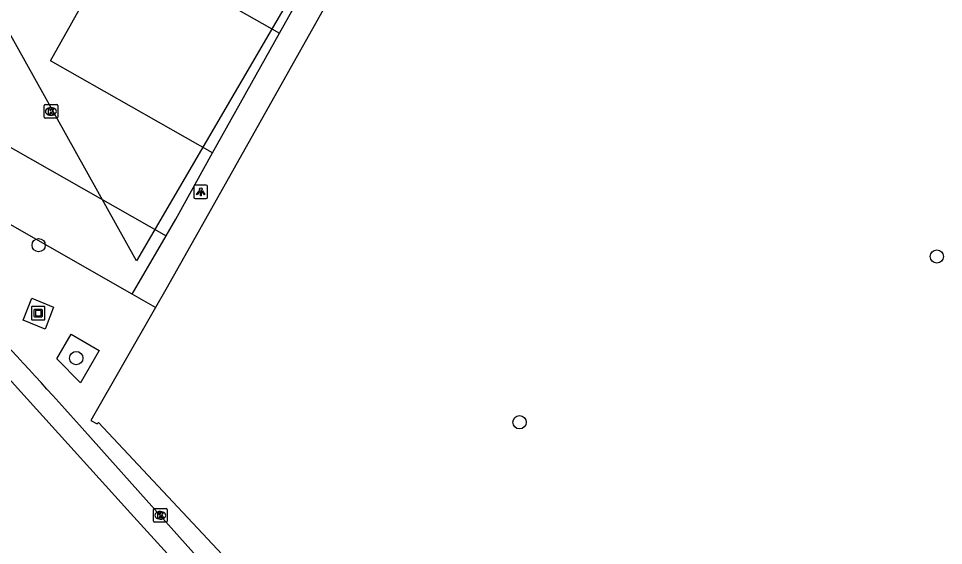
# Model space of a CAD drawing. Extents: x 160664 to 161506, y 382245 to 383288.
# Drawn here: x 161083.7 to 161151.7, y 382726 to 382764.8 of the extents above; entities that cross this region are included whole.
import ezdxf

# ---------------------------------------------------------------- set-up
doc = ezdxf.new("R2010")
doc.units = 0
for name, color, linetype in [('IMGEO_Boom', 7, 'Continuous'), ('IMGEO_Kolk', 7, 'Continuous'), ('IMGEO_Kunstobject', 7, 'Continuous'), ('IMGEO_Lichtpunt', 7, 'Continuous'), ('IMGEO_Pand_vergunning_verleend', 7, 'Continuous'), ('IMGEO_Rijbaan_lokaal_gesloten', 7, 'Continuous'), ('IMGEO_Rijbaan_lokaal_open', 7, 'Continuous'), ('IMGEO_Voetpad_open', 7, 'Continuous')]:
    doc.layers.add(name, color=color, linetype=linetype)

msp = doc.modelspace()

# ---------------------------------------------------------------- linework, layer by layer
at = {"layer": 'IMGEO_Boom'}
for centre in [(161085.163, 382748.076), (161151.254, 382747.242), (161087.931, 382739.765), (161120.55, 382735.038)]:
    msp.add_circle(centre, 0.489, dxfattribs=at)
at = {"layer": 'IMGEO_Kolk'}
for p, q in [((161085.565, 382757.502), (161085.565, 382758.354)), ((161085.64, 382758.428), (161086.492, 382758.428)), ((161086.053, 382758.208), (161086.078, 382758.208)), ((161086.566, 382758.354), (161086.566, 382757.502)), ((161086.076, 382757.648), (161086.051, 382757.648)), ((161086.492, 382757.428), (161085.64, 382757.428)), ((161093.62, 382727.761), (161093.62, 382728.613)), ((161093.695, 382728.687), (161094.547, 382728.687)), ((161094.108, 382728.467), (161094.133, 382728.467)), ((161094.621, 382728.613), (161094.621, 382727.761)), ((161094.547, 382727.687), (161093.695, 382727.687)), ((161094.131, 382727.907), (161094.106, 382727.907))]:
    msp.add_line(p, q, dxfattribs=at)
for points in [[(161085.565, 382757.502), (161085.565, 382758.354)], [(161085.64, 382758.428), (161086.492, 382758.428)], [(161086.566, 382758.354), (161086.566, 382757.502)], [(161085.886, 382758.128), (161086.009, 382758.128), (161086.009, 382757.977), (161086.139, 382758.128), (161086.303, 382758.128), (161086.157, 382757.977), (161086.31, 382757.728), (161086.158, 382757.728), (161086.073, 382757.892), (161086.009, 382757.825), (161086.009, 382757.728), (161085.886, 382757.728), (161085.886, 382758.128)], [(161086.492, 382757.428), (161085.64, 382757.428)], [(161093.62, 382727.761), (161093.62, 382728.613)], [(161093.695, 382728.687), (161094.547, 382728.687)], [(161093.941, 382728.387), (161094.064, 382728.387), (161094.064, 382728.236), (161094.194, 382728.387), (161094.358, 382728.387), (161094.212, 382728.236), (161094.365, 382727.987), (161094.213, 382727.987), (161094.128, 382728.151), (161094.064, 382728.084), (161094.064, 382727.987), (161093.941, 382727.987), (161093.941, 382728.387)], [(161094.621, 382728.613), (161094.621, 382727.761)], [(161094.547, 382727.687), (161093.695, 382727.687)]]:
    msp.add_lwpolyline(points, dxfattribs=at)
for centre, start, end in [((161085.642, 382758.352), 91.55205, 178.44795), ((161085.642, 382758.352), 91.55205, 178.44795), ((161086.49, 382758.352), 1.55205, 88.44795), ((161086.49, 382758.352), 1.55205, 88.44795), ((161085.642, 382757.504), 181.55205, 268.44795), ((161085.642, 382757.504), 181.55205, 268.44795), ((161086.49, 382757.504), 271.55205, 358.44795), ((161086.49, 382757.504), 271.55205, 358.44795), ((161093.697, 382728.611), 91.55205, 178.44795), ((161093.697, 382728.611), 91.55205, 178.44795), ((161094.545, 382728.611), 1.55205, 88.44795), ((161094.545, 382728.611), 1.55205, 88.44795), ((161093.697, 382727.763), 181.55205, 268.44795), ((161093.697, 382727.763), 181.55205, 268.44795), ((161094.545, 382727.763), 271.55205, 358.44795), ((161094.545, 382727.763), 271.55205, 358.44795)]:
    msp.add_arc(centre, 0.0765, start, end, dxfattribs=at)
for centre, major_axis, ratio, start_param, end_param in [((161086.052, 382757.928), (-0.387, 0.002), 0.722429, 4.712389, 7.853982), ((161086.077, 382757.928), (-0.39, 0.002), 0.717154, 1.570796, 4.712389), ((161094.107, 382728.187), (-0.387, 0.002), 0.722429, 4.712389, 7.853982), ((161094.132, 382728.187), (-0.39, 0.002), 0.717154, 1.570796, 4.712389)]:
    msp.add_ellipse(centre, major_axis=major_axis, ratio=ratio, start_param=start_param, end_param=end_param, dxfattribs=at)
at = {"layer": 'IMGEO_Kunstobject'}
for p, q in [((161084.629, 382743.488), (161084.629, 382742.647)), ((161084.629, 382743.488), (161084.629, 382742.647)), ((161085.545, 382743.572), (161084.704, 382743.572)), ((161085.545, 382743.572), (161084.704, 382743.572)), ((161084.843, 382742.836), (161084.843, 382743.31)), ((161084.893, 382743.36), (161085.367, 382743.36)), ((161084.923, 382743.26), (161084.923, 382742.886)), ((161085.317, 382743.28), (161084.943, 382743.28)), ((161085.337, 382742.886), (161085.337, 382743.26)), ((161085.417, 382743.31), (161085.417, 382742.836)), ((161085.629, 382742.656), (161085.629, 382743.497)), ((161085.629, 382742.656), (161085.629, 382743.497)), ((161084.713, 382742.572), (161085.554, 382742.572)), ((161084.713, 382742.572), (161085.554, 382742.572)), ((161085.367, 382742.786), (161084.893, 382742.786)), ((161084.943, 382742.866), (161085.317, 382742.866))]:
    msp.add_line(p, q, dxfattribs=at)
for centre, radius, start, end in [((161084.707, 382743.494), 0.0779, 92.4484, 184.28452), ((161084.707, 382743.494), 0.0779, 92.4484, 184.28452), ((161084.893, 382743.31), 0.05, 90, 180), ((161084.943, 382743.26), 0.02, 90, 180), ((161085.317, 382743.26), 0.02, 360, 90), ((161085.367, 382743.31), 0.05, 360, 90), ((161085.551, 382743.494), 0.0779, 2.4484, 94.28452), ((161085.551, 382743.494), 0.0779, 2.4484, 94.28452), ((161084.707, 382742.65), 0.0779, 182.4484, 274.28452), ((161084.707, 382742.65), 0.0779, 182.4484, 274.28452), ((161084.893, 382742.836), 0.05, 180, 270), ((161084.943, 382742.886), 0.02, 180, 270), ((161085.317, 382742.886), 0.02, 270, 0), ((161085.367, 382742.836), 0.05, 270, 0), ((161085.551, 382742.65), 0.0779, 272.4484, 4.28452), ((161085.551, 382742.65), 0.0779, 272.4484, 4.28452)]:
    msp.add_arc(centre, radius, start, end, dxfattribs=at)
at = {"layer": 'IMGEO_Lichtpunt'}
for p, q in [((161096.59, 382752.412), (161096.59, 382751.605)), ((161096.59, 382752.412), (161096.59, 382751.605)), ((161097.492, 382752.507), (161096.684, 382752.507)), ((161097.492, 382752.507), (161096.684, 382752.507)), ((161097.586, 382751.605), (161097.586, 382752.412)), ((161097.586, 382751.605), (161097.586, 382752.412)), ((161096.684, 382751.511), (161097.492, 382751.511)), ((161096.684, 382751.511), (161097.492, 382751.511))]:
    msp.add_line(p, q, dxfattribs=at)
for points in [[(161096.964, 382752.076), (161097.003, 382752.048), (161096.815, 382751.786), (161096.777, 382751.813), (161096.964, 382752.076)], [(161097.176, 382752.048), (161097.214, 382752.075), (161097.401, 382751.813), (161097.362, 382751.785), (161097.176, 382752.048)], [(161097.066, 382752.028), (161097.113, 382752.028), (161097.113, 382751.706), (161097.066, 382751.706), (161097.066, 382752.028)]]:
    msp.add_lwpolyline(points, dxfattribs=at)
msp.add_circle((161097.089, 382752.21), 0.0994, dxfattribs=at)
for centre, start, end in [((161096.684, 382752.412), 90, 180), ((161096.684, 382752.412), 90, 180), ((161097.492, 382752.412), 0, 90), ((161097.492, 382752.412), 0, 90), ((161096.684, 382751.605), 180, 270), ((161096.684, 382751.605), 180, 270), ((161097.492, 382751.605), 270, 0), ((161097.492, 382751.605), 270, 360)]:
    msp.add_arc(centre, 0.0946, start, end, dxfattribs=at)
at = {"layer": 'IMGEO_Pand_vergunning_verleend'}
msp.add_lwpolyline([(161056.082, 382855.064), (161060.29, 382860.428), (161074.85, 382878.894), (161137.947, 382874.451), (161146.752, 382866.872), (161124.102, 382803.494), (161122.529, 382800.578), (161111.719, 382780.544), (161105.267, 382769.061), (161092.363, 382746.932), (161075.369, 382777.41), (161071.58, 382785.44), (161085.588, 382803.94), (161084.359, 382804.87), (161070.671, 382815.235), (161068.803, 382816.304), (161083.669, 382834.92), (161056.082, 382855.064)], dxfattribs=at)
at = {"layer": 'IMGEO_Rijbaan_lokaal_gesloten'}
for points in [[(161125.431, 382689.32), (161119.959, 382696.204), (161110.177, 382707.994), (161100.346, 382719.084), (161091.915, 382728.357), (161081.993, 382739.308), (161076.263, 382745.226), (161069.695, 382751.517), (161061.87, 382758.6), (161056.466, 382763.168), (161050.271, 382767.641), (161037.554, 382776.355), (161008.954, 382796.101), (160997.473, 382804.081)], [(161126.618, 382690.286), (161119.692, 382699.024), (161115.093, 382704.516), (161111.932, 382708.205), (161087.945, 382735.066)]]:
    msp.add_lwpolyline(points, dxfattribs=at)
msp.add_arc((160915.071, 382582.231), 230.747, 41.4793, 46.64129, dxfattribs=at)
at = {"layer": 'IMGEO_Rijbaan_lokaal_open'}
for points in [[(161097.965, 382754.877), (161086.044, 382761.65), (161090.963, 382770.452), (161102.874, 382763.685)], [(161102.874, 382763.685), (161106.285, 382769.803)], [(161071.274, 382761.993), (161094.536, 382748.777)], [(161094.536, 382748.777), (161095.246, 382750), (161097.965, 382754.877)]]:
    msp.add_lwpolyline(points, dxfattribs=at)
at = {"layer": 'IMGEO_Voetpad_open'}
for points in [[(161140.033, 382841.479), (161127.204, 382804.912), (161127.971, 382804.387), (161097.432, 382750), (161094.515, 382744.805), (161093.761, 382743.487)], [(161097.965, 382754.877), (161102.874, 382763.685)], [(161092.035, 382744.474), (161082.386, 382750), (161079.597, 382751.597), (161070.224, 382756.866), (161068.524, 382758.519)], [(161092.035, 382744.474), (161094.536, 382748.777)], [(161085.634, 382741.899), (161084.019, 382742.569), (161084.651, 382744.173), (161086.254, 382743.523), (161085.634, 382741.899)], [(161093.761, 382743.487), (161092.035, 382744.474)], [(161093.761, 382743.487), (161089.01, 382735.177), (161089.471, 382734.924), (161089.572, 382735.033), (161116.537, 382706.21), (161128.193, 382691.568)], [(161088.236, 382737.938), (161086.493, 382739.714), (161087.548, 382741.53), (161089.623, 382740.324), (161088.236, 382737.938)]]:
    msp.add_lwpolyline(points, dxfattribs=at)

doc.saveas('drawing.dxf')
